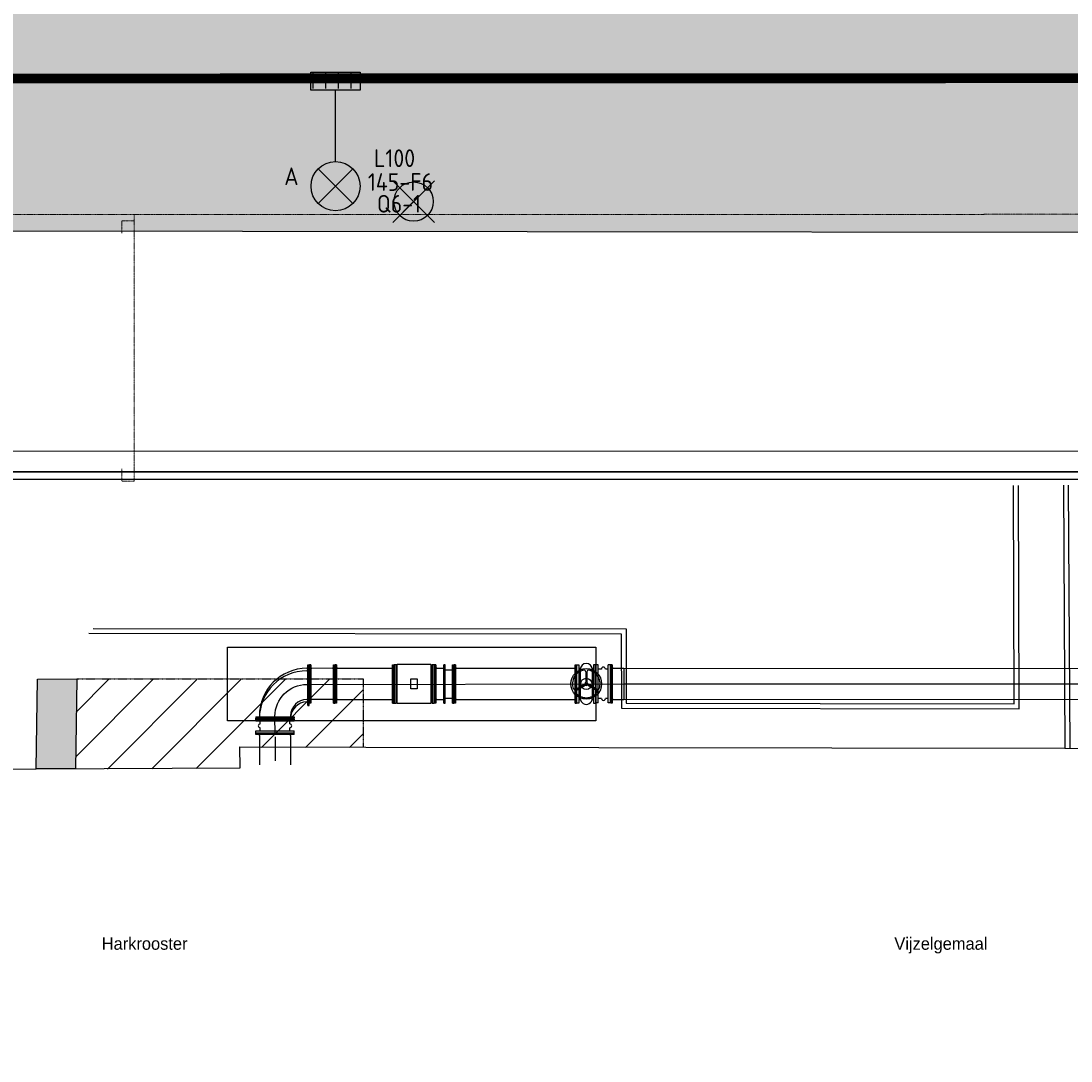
# Model space of a CAD drawing. Header units: metres. Extents: x -270273 to 328371, y -146885 to 591473.
# Tile 376 of 473: x -1597 to 19781, y 442230 to 463404. Entities that reach past the tile are written whole.
import ezdxf
from ezdxf import colors
from ezdxf.entities.mleader import LeaderData, LeaderLine
from ezdxf.enums import TextEntityAlignment as Align
from ezdxf.lldxf.tags import DXFTag
from ezdxf.math import Vec2, Vec3

# ---------------------------------------------------------------- set-up
doc = ezdxf.new("R2010")
doc.units = ezdxf.units.M
doc.header["$PDMODE"] = 1
for name, pattern in [('B1', [28, 8, -4, 8, -4, 0, -4]), ('DASHED', [19.05, 12.7, -6.35]), ('RI-AWZI_TERREINRIOLERING', [19.8, 6, -1.8, 2.4, -1.8, 1.8, -1.8, 2.4, -1.8])]:
    doc.linetypes.add(name, pattern=pattern)
doc.layers.get('0').update_dxf_attribs({"color": 151})
for name, color, linetype in [('B-ME-IE-VERLICHTING-G', 253, 'Continuous'), ('B-XX-GR-KRUIDEN-G', 98, 'Continuous'), ('B-XX-OG-BEBOUWING-G', 1, 'Continuous'), ('B-XX-RI-AWZI_PERSLEIDING-G_HDSR', 142, 'HDSR_Persleiding'), ('B-XX-VH-KANTVERHARDING-G', 253, 'Continuous'), ('Iv-Text 025', 3, 'Continuous'), ('Iv-Text 025 @ 16', 3, 'Continuous'), ('Iv-Text 025 @ 20', 3, 'Continuous'), ('Iv-Text 025 @ 50', 3, 'Continuous'), ('Iv-Xrefs', 7, 'Continuous'), ('Rahmen', 7, 'Continuous')]:
    doc.layers.add(name, color=color, linetype=linetype)
doc.layers.add('B-XX-KL-ELEKTRA-G_HDSR', color=190, linetype='HDSR_Elektra', transparency=0.5)
doc.layers.add('B-XX-RI-AWZI_TERREINRIOLERING-G', color=211, linetype='RI-AWZI_TERREINRIOLERING', lineweight=18)
doc.layers.add('B-XX-VH-BETONPLAAT-V', color=253, linetype='Continuous', lineweight=18)
doc.styles.add('BURO-018', font='Isocp.shx', dxfattribs={"height": 360})
doc.styles.add('Iv-M 018', font='iv-font.shx', dxfattribs={"height": 1.8})
doc.styles.add('Iv-P 025', font='iv-font.shx', dxfattribs={"height": 2.5})
doc.styles.get("Standard").update_dxf_attribs({"font": 'iv-font.shx'})
tags = doc.linetypes.add('HDSR_Elektra', pattern='A,25,-2,["E",Standard,S=1.5,R=0,X=0,Y=-0.75],-4', length=31).pattern_tags.tags
tags[6] = DXFTag(74, 10)
tags = doc.linetypes.add('HDSR_Persleiding', pattern='A,25,-2,["P",Standard,S=1.5,R=0,X=0,Y=-0.75],-4', length=31).pattern_tags.tags
tags[6] = DXFTag(74, 10)
pattern_1 = [(0.0124, (-169787, 422764.2), (2539.05, 4399.95), [635, -4445]), (90.0124, (-169469.6, 422764.3), (-2540.95, 4398.85), [317.5, -8481.32]), (90.0124, (-169390.2, 422764.3), (-2540.95, 4398.85), [254, -8544.82]), (90.0124, (-169549, 422764.3), (-2540.95, 4398.85), [254, -8544.82]), (60.0124, (-169311, 422764.3), (-2540.94, 4398.855), [203.2, -4876.8]), (120.0124, (-169628.3, 422764.3), (-5079.99, -1.09), [203.2, -4876.8])]

# ---------------------------------------------------------------- blocks, each defined once
blk = doc.blocks.new('E00525')
at = {"linetype": 'ByBlock'}
h = blk.add_hatch(dxfattribs=at)
h.set_pattern_fill('ANGLE', color=0, scale=0.184386, style=0)
h.set_pattern_definition([(360, (-37.6733, -34.0193), (6e-17, 1.287937), [0.93668, -0.351256]), (90, (-37.6733, -34.0193), (-1.287937, 1e-16), [0.93668, -0.351256])])
edge = h.paths.add_edge_path()
edge.add_line((-2.52, 2.86), (2.52, 2.86))
edge.add_line((2.52, 2.86), (2.52, 1))
edge.add_line((2.52, 1), (-2.52, 1))
edge.add_line((-2.52, 1), (-2.52, 2.86))
h = blk.add_hatch(color=0, dxfattribs=at)
edge = h.paths.add_edge_path()
edge.add_line((-2.52, 2.86), (2.52, 2.86))
edge.add_line((2.52, 2.86), (2.52, 1))
edge.add_line((2.52, 1), (-2.52, 1))
edge.add_line((-2.52, 1), (-2.52, 2.86))
at = {"color": 0, "linetype": 'ByBlock'}
for p, q in [((-1.77, 14.39), (1.77, 10.85)), ((1.77, 14.39), (-1.77, 10.85)), ((0, 10.1), (0, 2.86))]:
    blk.add_line(p, q, dxfattribs=at)
blk.add_lwpolyline([(-2.52, 2.86), (2.52, 2.86), (2.52, 1), (-2.52, 1)], close=True, dxfattribs=at)
blk.add_circle((0, 12.62), 2.5, dxfattribs=at)
at = {"color": 0, "linetype": 'ByBlock', "style": 'BURO-018'}
for tag, p in [('E_GKAST', (0, 20.62)), ('E_GROEP', (0, 17.62)), ('E_SGROEP', (4.5, 17.62)), ('E_ARMCODE', (0, 12.62)), ('E_SLET', (4.5, 11.62))]:
    blk.add_attdef(tag, text='', height=1.8, dxfattribs=at).set_placement(p, align=Align.MIDDLE)
blk = doc.blocks.new('FNZ600')
for p, q in [((-390, 30), (390, 30)), ((-390, 30), (-390, 5)), ((-390, 5), (390, 5)), ((-341, 0), (341, 0)), ((-317.5, 50), (-317.5, 30)), ((317.5, 50), (317.5, 30)), ((390, 30), (390, 5))]:
    blk.add_line(p, q)
blk.add_point((0, 0))
blk = doc.blocks.new('_QNW600s')
for radius in [968, 333]:
    blk.add_arc((650, -650), radius, 90, 180)
blk.add_point((0, 0))
at = {"rotation": 90}
blk.add_blockref('FNZ600', (700, 0), dxfattribs=at)
blk.add_blockref('FNZ600', (0, -700))
blk = doc.blocks.new('_PETV600')
at = {"color": 0}
for p, q in [((0, 341), (0, -341)), ((5, 390), (5, -390)), ((30, 390), (5, 390)), ((30, 390), (30, -390)), ((30, 317.5), (270, 317.5)), ((50, 317.5), (30, 317.5)), ((270, 317.5), (270, -317.5)), ((30, -390), (5, -390)), ((30, -317.5), (270, -317.5)), ((50, -317.5), (30, -317.5))]:
    blk.add_line(p, q, dxfattribs=at)
blk.add_point((0, 0), dxfattribs=at)
blk = doc.blocks.new('FNW600')
at = {"linetype": 'Continuous'}
blk.add_line((-341, 0), (341, 0), dxfattribs=at)
blk.add_lwpolyline([(390, 45), (-390, 45), (-390, 4), (390, 4)], close=True, dxfattribs=at)
blk = doc.blocks.new('meAF600T')
for p, q in [((45, 317), (75, 317)), ((73, 296), (73, -296)), ((315, 317), (345, 317)), ((317, 296), (317, -296)), ((45, -318), (75, -318)), ((315, -318), (345, -318))]:
    blk.add_line(p, q)
at = {"color": 251, "linetype": 'Continuous'}
for p, q in [((183, 246), (183, 37)), ((207, 246), (207, 37)), ((-24, -113), (157, -8)), ((-12, -133), (169, -28)), ((402, -133), (221, -28)), ((414, -113), (233, -8))]:
    blk.add_line(p, q, dxfattribs=at)
at = {"color": 251}
blk.add_circle((195, 0), 312, dxfattribs=at)
blk.add_circle((195, 0), 114)
at = {"color": 251, "linetype": 'Continuous'}
blk.add_circle((195, 0), 12.9, dxfattribs=at)
at = {"color": 251}
for centre, radius, start, end in [((195, 0), 281, 99.8969, 200.1031), ((152, 246), 31.2, 0, 99.8969), ((238, 246), 31.2, 80.1031, 180), ((195, 0), 281, 339.8969, 80.1031), ((-39, -86), 31.2, 200.1031, 300), ((4, -160), 31.2, 120, 219.8969), ((195, 0), 281, 219.8969, 320.1031), ((386, -160), 31.2, 320.1031, 60), ((429, -86), 31.2, 240, 339.8969)]:
    blk.add_arc(centre, radius, start, end, dxfattribs=at)
for centre, start, end in [((195, 296), 0, 180), ((195, -296), 180, 0)]:
    blk.add_arc(centre, 122, start, end)
at = {"color": 251, "linetype": 'Continuous'}
for centre, radius, start, end in [((150, 5), 15.6, 300, 353.3441), ((195, 0), 30.1, 126.6559, 173.3441), ((168, 37), 15.6, 306.6559, 0), ((222, 37), 15.6, 180, 233.3441), ((195, 0), 30.1, 6.6559, 53.3441), ((240, 5), 15.6, 186.6559, 240), ((177, -42), 15.6, 66.6559, 120), ((195, 0), 30.1, 246.6559, 293.3441), ((213, -42), 15.6, 60, 113.3441)]:
    blk.add_arc(centre, radius, start, end, dxfattribs=at)
at = {"linetype": 'Continuous', "xscale": -1, "rotation": 270}
blk.add_blockref('FNW600', (0, 0), dxfattribs=at)
at = {"rotation": 90}
blk.add_blockref('FNW600', (390, 0), dxfattribs=at)
blk = doc.blocks.new('_FFNW600(2500)')
at = {"color": 0}
for p, q in [((0, 341), (0, -341)), ((5, 390), (5, -390)), ((30, 390), (5, 390)), ((30, 390), (30, -390)), ((50, 317.5), (30, 317.5)), ((50, 317.5), (2450, 317.5)), ((2450, 317.5), (2470, 317.5)), ((2470, -390), (2470, 390)), ((2470, 390), (2495, 390)), ((2495, -390), (2495, 390)), ((2500, -341), (2500, 341)), ((30, -390), (5, -390)), ((50, -317.5), (30, -317.5)), ((50, -317.5), (2450, -317.5)), ((2450, -317.5), (2470, -317.5)), ((2470, -390), (2495, -390))]:
    blk.add_line(p, q, dxfattribs=at)
for p in [(0, 0), (2500, 0)]:
    blk.add_point(p, dxfattribs=at)
blk = doc.blocks.new('_NT1-600')
for p, q in [((0, 387.5), (0, -387.5)), ((0, 387.5), (48, 387.5)), ((48, 387.5), (48, -387.5)), ((48, 300), (107, 300)), ((187, 300), (252, 300)), ((252, 387.5), (252, -387.5)), ((252, 387.5), (300, 387.5)), ((300, 387.5), (300, -387.5)), ((0, -387.5), (48, -387.5)), ((48, -300), (107, -300)), ((187, -300), (252, -300)), ((252, -387.5), (300, -387.5))]:
    blk.add_line(p, q)
for centre, start, end in [((147, 300), 0, 180), ((147, -300), 180, 0)]:
    blk.add_arc(centre, 40, start, end)
for p in [(0, 0), (300, 0)]:
    blk.add_point(p)
blk = doc.blocks.new('TSNW600')
at = {"linetype": 'Continuous'}
for p, q in [((-318, 45), (-318, 68)), ((318, 45), (318, 68))]:
    blk.add_line(p, q, dxfattribs=at)
blk.add_blockref('FNW600', (0, 0), dxfattribs=at)
blk = doc.blocks.new('meDB600T')
for points in [[(67, -399), (67, 399), (752, 399), (752, -399)], [(344.25, -100), (344.25, 100), (474.25, 100), (474.25, -100)]]:
    blk.add_lwpolyline(points, close=True)
for p in [(-1, 0), (409, 0), (819, 0)]:
    blk.add_point(p)
for p, rotation in [((0, 0), 270), ((820, 0), 90)]:
    blk.add_blockref('TSNW600', p, dxfattribs=dict(rotation=rotation))
blk = doc.blocks.new('RV600(400)')
at = {"color": 0}
for p, q in [((0, 341), (0, -341)), ((5, 390), (5, -390)), ((30, 390), (5, 390)), ((30, 390), (30, -390)), ((180, 287.5), (30, 287.5)), ((180, 390), (180, -390)), ((205, 390), (180, 390)), ((205, 390), (205, -390)), ((350, 317.5), (205, 317.5)), ((350, 317.5), (370, 317.5)), ((370, -390), (370, 390)), ((370, 390), (395, 390)), ((395, -390), (395, 390)), ((400, -341), (400, 341)), ((30, -390), (5, -390)), ((180, -287.5), (30, -287.5)), ((350, -317.5), (205, -317.5)), ((350, -317.5), (370, -317.5)), ((370, -390), (395, -390))]:
    blk.add_line(p, q, dxfattribs=at)
blk.add_line((180, -390), (205, -390))
for p in [(0, 0), (400, 0)]:
    blk.add_point(p, dxfattribs=at)
blk = doc.blocks.new('_Dot')
at = {"color": 0, "linetype": 'ByBlock', "lineweight": -2}
blk.add_line((-0.5, 0), (-1, 0), dxfattribs=at)
at = {"color": 0, "linetype": 'ByBlock', "const_width": 0.5}
blk.add_lwpolyline([(-0.25, 0, 1), (0.25, 0, 1)], format="xyb", close=True, dxfattribs=at)
blk = doc.blocks.new('*U482')
for points in [[(-1.91, -12.43), (0, 0)], [(0, 0), (2.32, 0)]]:
    blk.add_lwpolyline(points)
blk.add_circle((4.31, 0), 1.99)
blk.add_solid([(-1.37, -10.79), (-1.91, -12.43), (-1.94, -10.7)])
at = {"style": 'Iv-M 018'}
blk.add_attdef('NUMMER', (3.15, -0.83), '', height=1.8, dxfattribs=at)
blk = doc.blocks.new('*U898')
at = {"layer": 'Iv-Text 025 @ 16'}
ref = blk.add_blockref('*U482', (22506, 453291), dxfattribs=dict(at, xscale=16, yscale=16, zscale=-16))
ref.add_attrib('NUMMER', '39', (-22601, 453278), dxfattribs={"layer": '0', "height": 28.8, "style": 'Iv-M 018'})
at = {"layer": 'Iv-Text 025 @ 20'}
ref = blk.add_blockref('*U482', (22506, 453291), dxfattribs=dict(at, xscale=20, yscale=20, zscale=-20))
ref.add_attrib('NUMMER', '39', (-22625, 453274), dxfattribs={"layer": '0', "height": 36, "style": 'Iv-M 018'})
at = {"layer": 'Iv-Text 025 @ 50'}
ref = blk.add_blockref('*U482', (22506, 453291), dxfattribs=dict(at, xscale=50, yscale=50, zscale=-50))
ref.add_attrib('NUMMER', '39', (-22804, 453249), dxfattribs={"layer": '0', "height": 90, "style": 'Iv-M 018'})

msp = doc.modelspace()

# ---------------------------------------------------------------- hatches: boundary and pattern name
at = {"layer": 'B-XX-GR-KRUIDEN-G'}
h = msp.add_hatch(dxfattribs=at)
h.set_pattern_fill('SWAMP', color=256, scale=200, angle=-97.4574917, style=0)
h.set_pattern_definition(pattern_1)
edge = h.paths.add_edge_path()
edge.add_line((36170.9472, 467983.6184), (38807.233, 461086.9412))
edge.add_line((38807.233, 461086.9412), (38810.3624, 446608.8711))
edge.add_line((38810.3624, 446608.8711), (36139.8786, 446617.0471))
edge.add_line((36139.8786, 446617.0471), (36139.3863, 448894.8075))
edge.add_arc((26136.1817, 449088.8049), 10005.0855, -1.1110278, 90.28114678)
edge.add_line((26087.0876, 459093.77), (-20270.5154, 459143.9755))
edge.add_arc((-20265.5372, 463740.6222), 4596.6494, -137.93703668, -90.06205154, ccw=False)
edge.add_arc((-19672.5507, 464275.7307), 5395.3822, 181.61706894, 222.06296332, ccw=False)
edge.add_line((-25065.7842, 464123.4761), (-24911.4892, 502084.5462))
edge.add_line((-24911.4892, 502084.5462), (-40389.596, 502066.3386))
edge.add_line((-40389.596, 502066.3386), (-40389.5679, 501936.3442))
edge.add_line((-40389.5679, 501936.3442), (-53833.1309, 502045.977))
edge.add_line((-53833.1309, 502045.977), (-53832.4793, 499030.9938))
edge.add_arc((-53104.9668, 477843.061), 21200.4192, 91.96654498, 195.54166744)
edge.add_line((-73530.2108, 472162.6399), (-85297.5491, 472187.7091))
edge.add_arc((-105694.9499, 477855.2396), 21170.1409, -15.52824644, -5.12163447)
edge.add_line((-84609.3324, 475965.3729), (-84426.1974, 476009.7959))
edge.add_line((-84426.1974, 476009.7959), (-84404.1656, 479488.6016))
edge.add_line((-84404.1656, 479488.6016), (-84592.4424, 479546.1089))
edge.add_arc((-105694.9499, 477855.2396), 21170.1409, 4.58112078, 40.16416305)
edge.add_line((-89516.7368, 491509.5535), (-88685.4405, 492457.8708))
edge.add_line((-88685.4405, 492457.8708), (-91129.8677, 494858.1815))
edge.add_line((-91129.8677, 494858.1815), (-91980.7846, 493982.7483))
edge.add_arc((-105694.9499, 477855.2396), 21170.1409, 49.62353804, 84.87836553)
edge.add_line((-103805.0832, 498940.8572), (-103849.5062, 499123.9922))
edge.add_line((-103849.5062, 499123.9922), (-107328.3119, 499146.024))
edge.add_line((-107328.3119, 499146.024), (-107385.8192, 498957.7472))
edge.add_arc((-105694.9499, 477855.2396), 21170.1409, 94.58112078, 174.69316232)
edge.add_line((-126774.3486, 479813.2536), (-126963.3386, 479758.1356))
edge.add_line((-126963.3386, 479758.1356), (-126970.8713, 478568.7335))
edge.add_line((-126970.8713, 478568.7335), (-131112.6749, 478567.8383))
edge.add_arc((-151816.1218, 482872.4158), 21146.2078, -11.74536935, -5.34483933)
edge.add_line((-130761.8556, 480902.6507), (-130187.6684, 481039.2303))
edge.add_line((-130187.6684, 481039.2303), (-130188.4691, 484743.9745))
edge.add_line((-130188.4691, 484743.9745), (-130763.9199, 484864.1226))
edge.add_arc((-151816.1218, 482872.4158), 21146.2078, 5.40455287, 40.29433512)
edge.add_line((-135687.2267, 496547.9723), (-133699.597, 498565.198))
edge.add_line((-133699.597, 498565.198), (-136154.7736, 501065.7068))
edge.add_line((-136154.7736, 501065.7068), (-138168.0435, 499024.5692))
edge.add_arc((-151816.1218, 482872.4158), 21146.2078, 49.80320678, 84.65516068)
edge.add_line((-149846.3567, 503926.6821), (-149982.9363, 504500.8693))
edge.add_line((-149982.9363, 504500.8693), (-153687.6805, 504500.0685))
edge.add_line((-153687.6805, 504500.0685), (-153807.8287, 503924.6178))
edge.add_arc((-151816.1218, 482872.4158), 21146.2078, 95.40455287, 174.61534846)
edge.add_line((-172869.0143, 484856.8102), (-173444.5807, 484736.4292))
edge.add_line((-173444.5807, 484736.4292), (-173443.9373, 481031.7179))
edge.add_line((-173443.9373, 481031.7179), (-172869.7027, 480895.3377))
edge.add_arc((-151816.1218, 482872.4158), 21146.2078, 185.36474065, 210.81018619)
edge.add_line((-169977.941, 472041.422), (-173156.5236, 469766.6195))
edge.add_line((-173156.5236, 469766.6195), (-173318.7736, 469986.9156))
edge.add_line((-173318.7736, 469986.9156), (-183515.6316, 470032.0264))
edge.add_line((-183515.6316, 470032.0264), (-178966.2174, 504414.1056))
edge.add_line((-178966.2174, 504414.1056), (-138029.0908, 505121.838))
edge.add_line((-138029.0908, 505121.838), (-125211.8682, 505143.466))
edge.add_line((-125211.8682, 505143.466), (-121440.4628, 504962.4419))
edge.add_line((-121440.4628, 504962.4419), (-88409.978, 505411.5782))
edge.add_line((-88409.978, 505411.5782), (-55380.4993, 505934.7039))
edge.add_line((-55380.4993, 505934.7039), (-30572.423, 504796.219))
edge.add_line((-30572.423, 504796.219), (7219.6754, 502185.0736))
edge.add_line((7219.6754, 502185.0736), (36199.6742, 500183.6794))
edge.add_line((36199.6742, 500183.6794), (36170.9472, 467983.6184))
h.paths.add_polyline_path([(-84127.6167, 501450.8827), (-82224.8295, 503264.2573), (-80386.3966, 501456.3581), (-80382.3411, 499652.57), (-82305.7412, 499659.2658)], flags=16)
h = msp.add_hatch(dxfattribs=at)
h.set_pattern_fill('SWAMP', color=256, scale=200, angle=-97.4574917, style=0)
h.set_pattern_definition(pattern_1)
edge = h.paths.add_edge_path()
edge.add_line((-24533.2578, 391711.8078), (-24489.4542, 419330.4828))
edge.add_arc((-19999.9195, 419323.3623), 4489.5403, 135.11564024, 179.90912824, ccw=False)
edge.add_arc((-19978.8313, 419302.359), 4519.3036, 84.0422844, 135.11564024, ccw=False)
edge.add_line((-19509.7525, 423797.2528), (-3182.4907, 423788.0231))
edge.add_line((-3182.4907, 423788.0231), (-3180.4848, 414507.6596))
edge.add_arc((-2080.4848, 414507.8974), 1100.0001, 180.01238413, 225.01238202)
edge.add_arc((-2080.4848, 414507.8973), 1099.9999, 225.01238202, 270.01238424)
edge.add_line((-2080.2471, 413407.8974), (12859.7526, 413411.1266))
edge.add_arc((12859.5149, 414511.1266), 1100, -89.98761745, 0.01238364)
edge.add_line((13959.5148, 414511.3643), (13957.5118, 423778.334))
edge.add_line((13957.5118, 423778.334), (25936.3221, 423771.5625))
edge.add_arc((25942.1583, 434405.542), 10633.9811, -90.03144574, -47.10825302)
edge.add_arc((26882.1994, 433393.6451), 9252.8176, -47.10825302, 2.62303732)
edge.add_line((36125.3223, 433817.097), (36133.502, 442586.3717))
edge.add_line((36133.502, 442586.3717), (38806.6134, 442589.569))
edge.add_line((38806.6134, 442589.569), (38811.5317, 419834.921))
edge.add_line((38811.5317, 419834.921), (36129.7807, 413190.6011))
edge.add_line((36129.7807, 413190.6011), (36134.239, 392564.1051))
edge.add_line((36134.239, 392564.1051), (25907.3099, 392561.8946))
edge.add_line((25907.3099, 392561.8946), (8947.759, 392085.1724))
edge.add_line((8947.759, 392085.1724), (-4630.9258, 391198.3811))
edge.add_line((-4630.9258, 391198.3811), (-17313.684, 390611.193))
edge.add_line((-17313.684, 390611.193), (-24450.8478, 391708.6436))
edge.add_line((-24450.8478, 391708.6436), (-24533.2628, 391708.6257))
at = {"layer": 'B-XX-OG-BEBOUWING-G'}
h = msp.add_hatch(dxfattribs=at)
h.set_pattern_fill('ANSI31', color=256, scale=200, angle=-97.4574917, style=0)
h.set_pattern_definition([(45.0124, (-169787.06, 422764.2), (-449.1098, 448.9157), [])])
h.paths.add_polyline_path([(5366.5677, 450001.2284), (-463.6088, 450001.6606), (-486.7181, 448170.4113), (2867.2539, 448187.2043), (2859.0423, 448616.4961), (5366.4648, 448612.5166)])
at = {"layer": 'B-XX-VH-BETONPLAAT-V'}
msp.add_hatch(color=256, dxfattribs=at).paths.add_polyline_path([(-463.6109, 450011.1641), (-1262.5772, 450002.2249), (-1289.1475, 448175.8972), (-486.7201, 448179.9148)])

# ---------------------------------------------------------------- linework, layer by layer
at = {"layer": 'B-ME-IE-VERLICHTING-G'}
msp.add_lwpolyline([(6820.447, 460151.1), (5972.109, 459303.1966), (6396.278, 459727.1483), (5972.3262, 460151.3173), (6820.2297, 459302.9793)], dxfattribs=at)
msp.add_circle((6396.278, 459727.1483), 399.808, dxfattribs=at)
at = {"layer": 'B-XX-KL-ELEKTRA-G_HDSR', "linetype": 'DASHED', "const_width": 200}
msp.add_lwpolyline([(-24845.3216, 451780.4944), (-24847.58, 462229.1818), (33341.187, 462241.759), (33394.9201, 455702.0358)], dxfattribs=at)
at = {"layer": 'B-XX-OG-BEBOUWING-G'}
for points in [[(2605.2076, 449156.7244), (2604.8833, 450656.7244), (10104.8832, 450658.3455), (10105.2074, 449158.3455)], [(-486.7201, 448179.9148), (-1289.1475, 448175.8972), (-1262.5772, 450002.2249), (-463.6109, 450011.1641)]]:
    msp.add_lwpolyline(points, close=True, dxfattribs=at)
at = {"layer": 'B-XX-OG-BEBOUWING-G', "linetype": 'B1', "ltscale": 0.1}
msp.add_lwpolyline([(-463.6109, 450011.1641), (5366.5657, 450010.7319), (5366.4627, 448622.0201)], dxfattribs=at)
at = {"layer": 'B-XX-OG-BEBOUWING-G'}
msp.add_lwpolyline([(-22675.2836, 448862.5863), (-20299.2546, 448820.4031), (-20285.1887, 445951.1429), (-4239.0833, 445942.995), (-4229.9015, 448161.1731), (-1289.1475, 448175.8972), (2867.2518, 448196.7079), (2859.0402, 448625.9996), (5426.1489, 448621.9254), (19654.5839, 448599.3437), (28787.3265, 448584.8493)], dxfattribs=at)
at = {"layer": 'B-XX-RI-AWZI_PERSLEIDING-G_HDSR'}
for p, q in [((4273.9717, 450248.0852), (4274.1191, 449566.0852)), ((4303.9611, 450297.0916), (4278.9611, 450297.0862)), ((4278.9611, 450297.0862), (4279.1297, 449517.0863)), ((4303.9611, 450297.0916), (4304.1297, 449517.0917)), ((4765.9611, 450297.1915), (4790.9611, 450297.1969)), ((4766.1297, 449517.1915), (4765.9611, 450297.1915)), ((4791.1297, 449517.1969), (4790.9611, 450297.1969)), ((4795.9717, 450248.198), (4796.1191, 449566.198)), ((4796.1191, 449566.198), (4795.9717, 450248.198)), ((4796.1191, 449566.198), (4795.9717, 450248.198)), ((4795.9717, 450248.198), (4796.1191, 449566.198)), ((4825.9611, 450297.2045), (4800.9611, 450297.1991)), ((4800.9611, 450297.1991), (4801.1297, 449517.1991)), ((4825.9611, 450297.2045), (4826.1297, 449517.2045)), ((5965.9611, 450297.4509), (5990.9611, 450297.4563)), ((5966.1297, 449517.4509), (5965.9611, 450297.4509)), ((5991.1297, 449517.4563), (5990.9611, 450297.4563)), ((5996.1191, 449566.4574), (5995.9717, 450248.4574)), ((4323.9768, 450224.596), (4303.9768, 450224.5916)), ((4745.9768, 450224.6872), (4323.9768, 450224.596)), ((4745.9768, 450224.6872), (4765.9768, 450224.6915)), ((4845.9768, 450224.7088), (4825.9768, 450224.7045)), ((4845.9768, 450224.7088), (5945.9768, 450224.9465)), ((5945.9768, 450224.9465), (5965.9768, 450224.9509)), ((4324.114, 449589.596), (4304.114, 449589.5917)), ((4746.114, 449589.6872), (4324.114, 449589.596)), ((4746.114, 449589.6872), (4766.114, 449589.6915)), ((4846.114, 449589.7088), (4826.114, 449589.7045)), ((4846.114, 449589.7088), (5946.114, 449589.9466)), ((5946.114, 449589.9466), (5966.114, 449589.9509)), ((4304.1297, 449517.0917), (4279.1297, 449517.0863)), ((4766.1297, 449517.1915), (4791.1297, 449517.1969)), ((4826.1297, 449517.2045), (4801.1297, 449517.1991)), ((5966.1297, 449517.4509), (5991.1297, 449517.4563)), ((3964.2627, 448902.0182), (3184.2627, 448901.8496)), ((3184.2681, 448876.8496), (3184.2627, 448901.8496)), ((3964.2681, 448877.0182), (3184.2681, 448876.8496)), ((3915.2616, 448907.0076), (3233.2616, 448906.8602)), ((3256.7724, 448856.8653), (3256.7681, 448876.8653)), ((3256.7724, 448856.8653), (3256.9021, 448256.8653)), ((3574.2789, 448826.9337), (3574.3844, 448338.706)), ((3891.7724, 448857.0025), (3891.7681, 448877.0025)), ((3891.7724, 448857.0025), (3891.9021, 448257.0025)), ((3964.2681, 448877.0182), (3964.2627, 448902.0182))]:
    msp.add_line(p, q, dxfattribs=at)
at = {"layer": 'B-XX-RI-AWZI_PERSLEIDING-G_HDSR', "linetype": 'Continuous'}
for points in [[(10676.9772, 450223.4691), (27898.0535, 450227.1914, -0.1989123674), (30348.3978, 449212.846), (31254.6015, 448307.034, -0.1989123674), (32270.006, 445857.1284), (32282.3026, 388966.9635)], [(10677.1134, 449593.4692), (27898.1896, 449597.1914, -0.1989123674), (29903.0168, 448767.2725), (30809.2205, 447861.4604, -0.1989123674), (31640.006, 445856.9922), (31652.3026, 388966.8273)]]:
    msp.add_lwpolyline(points, format="xyb", dxfattribs=at)
at = {"layer": 'B-XX-RI-AWZI_PERSLEIDING-G_HDSR'}
for points in [[(3574.2681, 448876.9339), (3574.1879, 449247.6109, -0.4139083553), (4223.37, 449897.7509), (10677.0453, 449908.4691)], [(10677.0453, 449908.4691), (27898.1215, 449912.1914, -0.1989123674), (30125.7073, 448990.0592), (31031.911, 448084.2472, -0.1989123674), (31955.006, 445857.0603), (31967.3026, 388966.8954)]]:
    msp.add_lwpolyline(points, format="xyb", dxfattribs=at)
at = {"layer": 'B-XX-RI-AWZI_TERREINRIOLERING-G'}
msp.add_lwpolyline([(23648.7919, 459469.0313), (-27070.7144, 459458.0682)], dxfattribs=at)
at = {"layer": 'B-XX-RI-AWZI_TERREINRIOLERING-G', "flags": 128}
for points in [[(455.3691, 459083.6784), (455.3151, 459333.6784), (705.3151, 459333.7324), (705.2869, 459464.0718)], [(456.4066, 454283.6785), (456.4607, 454033.6785), (706.4606, 454033.7325), (705.3151, 459333.7324)]]:
    msp.add_lwpolyline(points, dxfattribs=at)
at = {"layer": 'B-XX-VH-KANTVERHARDING-G'}
for p, q in [((21017.107, 454227.9927), (-20310.9468, 454219.0598)), ((-20310.9468, 454219.0598), (21016.2027, 454227.9925)), ((-20310.9143, 454069.0598), (21437.1395, 454078.0835))]:
    msp.add_line(p, q, dxfattribs=at)
for points in [[(-25063.2948, 391711.8471), (-24533.2565, 391711.8078), (-24487.9498, 412363.2483), (-24489.4542, 419330.4828, -0.4142135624), (-20020.4205, 423801.4488), (-19509.7525, 423797.2528), (25936.3221, 423771.5625, 0.4278491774), (36125.3223, 433817.097), (36139.3863, 448894.8075, 0.4213483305), (26087.0876, 459093.77), (-20270.5154, 459143.9755, -0.4056557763), (-25065.7842, 464123.4758), (-24911.4892, 502084.5462), (-40389.596, 502066.3386)], [(21437.0163, 454648.0834), (-20311.0375, 454639.0598, 0.4142135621), (-25729.8659, 449217.8884), (-25726.7967, 435017.8887, 0.4142135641), (-20305.6252, 429599.0604), (21022.4286, 429607.9935, 0.4142135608), (31440.1761, 440030.2455), (31439.1775, 444650.2451)]]:
    msp.add_lwpolyline(points, format="xyb", dxfattribs=at)
for points in [[(-217.7573, 450937.87), (10621.831, 450925.9266), (10627.0568, 449413.9724), (18725.0865, 449403.3212), (18709.4776, 453949.2423)], [(-127.4537, 451037.7706), (10721.4864, 451025.8168), (10726.7122, 449513.8414), (18624.7421, 449503.4532), (18609.4782, 453948.8989)], [(19625.9348, 453950.8652), (19654.5839, 448599.3437)], [(19725.9334, 453951.4006), (19754.5825, 448599.8791)]]:
    msp.add_lwpolyline(points, dxfattribs=at)

# ---------------------------------------------------------------- block references
at = {"layer": 'B-ME-IE-VERLICHTING-G'}
ref = msp.add_blockref('E00525', (4807.2631, 462565.2974), dxfattribs=dict(at, xscale=199.9999999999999, yscale=199.9999999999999, zscale=199.9999999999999, rotation=180.0124063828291))
ref.add_attrib('E_SGROEP', 'Q6-1', dxfattribs={"layer": '0', "color": 1, "linetype": 'ByBlock', "height": 360, "rotation": 0.01240505, "style": 'BURO-018'}).set_placement((6097.6467, 459682.8764), align=Align.MIDDLE)
ref.add_attrib('E_GKAST', 'L100', dxfattribs={"layer": '0', "color": 1, "linetype": 'ByBlock', "height": 360, "rotation": 0.01240505, "style": 'BURO-018'}).set_placement((6008.4386, 460610.932), align=Align.MIDDLE)
ref.add_attrib('E_GROEP', '145-F6', dxfattribs={"layer": '0', "color": 1, "linetype": 'ByBlock', "height": 360, "rotation": 0.01240505, "style": 'BURO-018'}).set_placement((6128.7023, 460126.396), align=Align.MIDDLE)
ref.add_attrib('E_SLET', 'A', dxfattribs={"layer": '0', "color": 1, "linetype": 'ByBlock', "height": 360, "rotation": 0.01240505, "style": 'BURO-018'}).set_placement((3907.7662, 460241.4451), align=Align.MIDDLE)
at = {"layer": 'B-XX-RI-AWZI_PERSLEIDING-G_HDSR'}
for name, p, rotation in [('_QNW600s', (3574.0454, 449906.9339), 0.01238424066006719), ('_QNW600s', (3574.0562, 449856.9337), 0.01238424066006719), ('meDB600T', (5997.0454, 449907.4576), 0.01238424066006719), ('RV600(400)', (7217.0453, 449907.7213), 180.012384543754), ('_FFNW600(2500)', (7217.0453, 449907.7213), 0.01238424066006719), ('meAF600T', (9717.0453, 449908.2616), 0.01238424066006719), ('_NT1-600', (10407.0453, 449908.4108), 180.012384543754), ('_PETV600', (10407.0453, 449908.4108), 0.01238424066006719), ('_NT1-600', (3574.2616, 448906.9339), 90.01238263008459)]:
    msp.add_blockref(name, p, dxfattribs=dict(at, rotation=rotation))
at = {"layer": 'Iv-Text 025'}
msp.add_blockref('*U898', (0, 0), dxfattribs=at)

# ---------------------------------------------------------------- texts
at = {"layer": 'Iv-Xrefs', "color": 3, "style": 'Iv-P 025'}
for s, p in [('Harkrooster', (46.5796, 444495.2138)), ('Vijzelgemaal', (16184.5522, 444495.2138))]:
    msp.add_text(s, height=250, dxfattribs=at).set_placement(p)

# ---------------------------------------------------------------- leaders
at = {"layer": 'Iv-Text 025'}
ml = msp.add_multileader_mtext('Standard', dxfattribs=at)
ml.set_content('\\pxsm0.9;{\\fSolid Edge ISO|b1|i0|c0|p34;VENTILATOR 1 (V42600)}', color=256)
ml.set_leader_properties()
ml.set_arrow_properties(name='DOT')
ml.build(insert=Vec2(0, 0))
ml.multileader.update_dxf_attribs({"leader_type": 0, "dogleg_length": 0, "arrow_head_size": 50})
ctx = ml.context
ctx.base_point, ctx.char_height, ctx.arrow_head_size, ctx.landing_gap_size, ctx.plane_origin = Vec3(8745.2402, 539004.6201), 50, 50, 17.5, Vec3(3491.7484, 538428.4803)
ctx.text_align_type = 1
notes = []
notes.append((ctx, [(0, (0, 0, 0), (0, 0), (1, 0), 1, [])]))
ctx.mtext.insert, ctx.mtext.width, ctx.mtext.alignment = Vec3(9217.5021, 539037.9535), 995.555187, 2
ml = msp.add_multileader_mtext('Standard', dxfattribs=at)
ml.set_content('\\pxsm0.9;{\\fSolid Edge ISO|b1|i0|c0|p34;VENTILATOR 2 (V42700)}', color=256)
ml.set_leader_properties()
ml.set_arrow_properties(name='DOT')
ml.build(insert=Vec2(0, 0))
ml.multileader.update_dxf_attribs({"leader_type": 0, "dogleg_length": 0, "arrow_head_size": 50})
ctx = ml.context
ctx.base_point, ctx.char_height, ctx.arrow_head_size, ctx.landing_gap_size, ctx.plane_origin = Vec3(10799.5293, 539000.281), 50, 50, 17.5, Vec3(5091.2756, 538424.1411)
ctx.text_align_type = 1
notes.append((ctx, [(0, (0, 0, 0), (0, 0), (1, 0), 1, [])]))
ctx.mtext.insert, ctx.mtext.width, ctx.mtext.alignment = Vec3(11276.5531, 539033.6143), 995.555187, 2
ml = msp.add_multileader_mtext('Standard', dxfattribs=at)
ml.set_content('\\pxsm0.9;{\\fSolid Edge ISO|b1|i0|c0|p34;1,5 kW}', color=256)
ml.set_leader_properties()
ml.set_arrow_properties(name='DOT')
ml.build(insert=Vec2(0, 0))
ml.multileader.update_dxf_attribs({"leader_type": 0, "dogleg_length": 0, "arrow_head_size": 50})
ctx = ml.context
ctx.base_point, ctx.char_height, ctx.arrow_head_size, ctx.landing_gap_size, ctx.plane_origin = Vec3(8747.5927, 538929.5225), 50, 50, 17.5, Vec3(4974.4206, 538349.8112)
ctx.text_align_type = 1
notes.append((ctx, [(0, (0, 0, 0), (0, 0), (1, 0), 1, [])]))
ctx.mtext.insert, ctx.mtext.alignment = Vec3(8886.5213, 538959.2844), 2
ml = msp.add_multileader_mtext('Standard', dxfattribs=at)
ml.set_content('\\pxsm0.9;{\\fSolid Edge ISO|b1|i0|c0|p34;1,5 kW}', color=256)
ml.set_leader_properties()
ml.set_arrow_properties(name='DOT')
ml.build(insert=Vec2(0, 0))
ml.multileader.update_dxf_attribs({"leader_type": 0, "dogleg_length": 0, "arrow_head_size": 50})
ctx = ml.context
ctx.base_point, ctx.char_height, ctx.arrow_head_size, ctx.landing_gap_size, ctx.plane_origin = Vec3(10798.5623, 538925.1833), 50, 50, 17.5, Vec3(7025.3902, 538345.472)
ctx.text_align_type = 1
notes.append((ctx, [(0, (0, 0, 0), (0, 0), (1, 0), 1, [])]))
ctx.mtext.insert, ctx.mtext.alignment = Vec3(10937.4909, 538954.9452), 2
ml = msp.add_multileader_mtext('Standard', dxfattribs=at)
ml.set_content('{\\pxsm0.9;\\fSolid Edge ISO|b1||i0||c0|p34;\\W1.;HF R 315 -17D\\P}', color=256)
ml.set_leader_properties()
ml.set_arrow_properties(name='DOT')
ml.build(insert=Vec2(0, 0))
ml.multileader.update_dxf_attribs({"leader_type": 0, "dogleg_length": 0, "arrow_head_size": 50})
ctx = ml.context
ctx.base_point, ctx.char_height, ctx.arrow_head_size, ctx.landing_gap_size, ctx.plane_origin = Vec3(8757.2294, 538855.1221), 50, 50, 17.5, Vec3(4974.9314, 538270.9743)
ctx.text_align_type = 1
notes.append((ctx, [(0, (0, 0, 0), (0, 0), (1, 0), 1, [])]))
ctx.mtext.insert, ctx.mtext.alignment = Vec3(9072.3484, 538880.1221), 2
ml = msp.add_multileader_mtext('Standard', dxfattribs=at)
ml.set_content('{\\pxsm0.9;\\fSolid Edge ISO|b1||i0||c0|p34;\\W1.;HF R 315 -17D\\P}', color=256)
ml.set_leader_properties()
ml.set_arrow_properties(name='DOT')
ml.build(insert=Vec2(0, 0))
ml.multileader.update_dxf_attribs({"leader_type": 0, "dogleg_length": 0, "arrow_head_size": 50})
ctx = ml.context
ctx.base_point, ctx.char_height, ctx.arrow_head_size, ctx.landing_gap_size, ctx.plane_origin = Vec3(10808.1989, 538850.783), 50, 50, 17.5, Vec3(7025.9009, 538266.6351)
ctx.text_align_type = 1
notes.append((ctx, [(0, (0, 0, 0), (0, 0), (1, 0), 1, [])]))
ctx.mtext.insert, ctx.mtext.alignment = Vec3(11123.318, 538875.783), 2
ml = msp.add_multileader_mtext('Standard', dxfattribs=at)
ml.set_content('\\pxsm0.9;{\\fSolid Edge ISO|b0|i0|c0|p34;DS1, GR135°, Mbgr.90}', color=256)
ml.set_leader_properties()
ml.set_arrow_properties(name='DOT')
ml.build(insert=Vec2(0, 0))
ml.multileader.update_dxf_attribs({"leader_type": 0, "dogleg_length": 0, "arrow_head_size": 50})
ctx = ml.context
ctx.base_point, ctx.char_height, ctx.arrow_head_size, ctx.landing_gap_size, ctx.plane_origin = Vec3(8759.5166, 538774.2405), 50, 50, 17.5, Vec3(4697.4659, 538268.6292)
ctx.text_align_type = 1
notes.append((ctx, [(0, (0, 0, 0), (0, 0), (1, 0), 1, [])]))
ctx.mtext.insert, ctx.mtext.alignment = Vec3(9181.7785, 538807.5738), 2
ml = msp.add_multileader_mtext('Standard', dxfattribs=at)
ml.set_content('\\pxsm0.9;{\\fSolid Edge ISO|b0|i0|c0|p34;DS1, GR270°, Mbgr.90}', color=256)
ml.set_leader_properties()
ml.set_arrow_properties(name='DOT')
ml.build(insert=Vec2(0, 0))
ml.multileader.update_dxf_attribs({"leader_type": 0, "dogleg_length": 0, "arrow_head_size": 50})
ctx = ml.context
ctx.base_point, ctx.char_height, ctx.arrow_head_size, ctx.landing_gap_size, ctx.plane_origin = Vec3(10807.5114, 538769.9013), 50, 50, 17.5, Vec3(6340.6988, 538264.29)
ctx.text_align_type = 1
notes.append((ctx, [(0, (0, 0, 0), (0, 0), (1, 0), 1, [])]))
ctx.mtext.insert, ctx.mtext.alignment = Vec3(11234.5352, 538803.2347), 2
ml = msp.add_multileader_mtext('Standard', dxfattribs=at)
ml.set_content('\\pxsm0.9;{\\fSolid Edge ISO|b0|i0|c0|p34;PI42604}', color=256)
ml.set_leader_properties()
ml.set_arrow_properties(name='DOT')
ml.build(insert=Vec2(0, 0))
ml.multileader.update_dxf_attribs({"leader_type": 0, "dogleg_length": 0, "arrow_head_size": 50})
ctx = ml.context
ctx.base_point, ctx.char_height, ctx.arrow_head_size, ctx.landing_gap_size, ctx.plane_origin = Vec3(8755.3349, 538413.4029), 50, 50, 17.5, Vec3(3436.1413, 537899.4583)
ctx.text_align_type = 1
notes.append((ctx, [(0, (0, 0, 0), (0, 0), (1, 0), 1, [])]))
ctx.mtext.insert, ctx.mtext.alignment = Vec3(8920.4539, 538438.4029), 2
ml = msp.add_multileader_mtext('Standard', dxfattribs=at)
ml.set_content('\\pxsm0.9;{\\fSolid Edge ISO|b0|i0|c0|p34;PI42704}', color=256)
ml.set_leader_properties()
ml.set_arrow_properties(name='DOT')
ml.build(insert=Vec2(0, 0))
ml.multileader.update_dxf_attribs({"leader_type": 0, "dogleg_length": 0, "arrow_head_size": 50})
ctx = ml.context
ctx.base_point, ctx.char_height, ctx.arrow_head_size, ctx.landing_gap_size, ctx.plane_origin = Vec3(11724.3455, 538371.2591), 50, 50, 17.5, Vec3(6552.771, 537857.3145)
ctx.text_align_type = 1
notes.append((ctx, [(0, (0, 0, 0), (0, 0), (1, 0), 1, [])]))
ctx.mtext.insert, ctx.mtext.alignment = Vec3(11889.4646, 538396.2591), 2
at = {"layer": 'Rahmen', "color": 7, "linetype": 'Continuous'}
ml = msp.add_multileader_mtext('Standard', dxfattribs=at)
ml.set_content('\\pxsm0.9;{\\fSolid Edge ISO|b1|i0|c0|p34;VENTILATOR 1 (V42600)}', color=7)
ml.set_leader_properties()
ml.set_arrow_properties(name='DOT')
ml.build(insert=Vec2(0, 0))
ml.multileader.update_dxf_attribs({"leader_type": 0, "dogleg_length": 0, "arrow_head_size": 50})
ctx = ml.context
ctx.base_point, ctx.char_height, ctx.arrow_head_size, ctx.landing_gap_size, ctx.plane_origin = Vec3(153967.9422, 442413.0757), 50, 50, 17.5, Vec3(149169.2122, 441836.9358)
ctx.text_align_type = 1
notes.append((ctx, [(0, (0, 0, 0), (0, 0), (1, 0), 1, [])]))
ctx.mtext.insert, ctx.mtext.width, ctx.mtext.alignment = Vec3(154440.2041, 442446.409), 995.555187, 2
ml = msp.add_multileader_mtext('Standard', dxfattribs=at)
ml.set_content('\\pxsm0.9;{\\fSolid Edge ISO|b1|i0|c0|p34;1,5 kW}', color=7)
ml.set_leader_properties()
ml.set_arrow_properties(name='DOT')
ml.build(insert=Vec2(0, 0))
ml.multileader.update_dxf_attribs({"leader_type": 0, "dogleg_length": 0, "arrow_head_size": 50})
ctx = ml.context
ctx.base_point, ctx.char_height, ctx.arrow_head_size, ctx.landing_gap_size, ctx.plane_origin = Vec3(153975.3692, 442274.1316), 50, 50, 17.5, Vec3(150323.6256, 441694.4203)
ctx.text_align_type = 1
notes.append((ctx, [(0, (0, 0, 0), (0, 0), (1, 0), 1, [])]))
ctx.mtext.insert, ctx.mtext.alignment = Vec3(154114.2977, 442303.8935), 2
for ctx, leaders in notes:
    for number, flags, end, landing, length, lines in leaders:
        leader = LeaderData()
        leader.index, (leader.has_last_leader_line, leader.has_dogleg_vector, leader.attachment_direction) = number, flags
        leader.last_leader_point, leader.dogleg_vector, leader.dogleg_length = Vec3(end), Vec3(landing), length
        for number, points, colour, breaks in lines:
            line = LeaderLine()
            line.index, line.vertices, line.color, line.breaks = number, Vec3.list(points), colors.encode_raw_color(colour), breaks
            leader.lines.append(line)
        ctx.leaders.append(leader)

doc.saveas('drawing.dxf')
